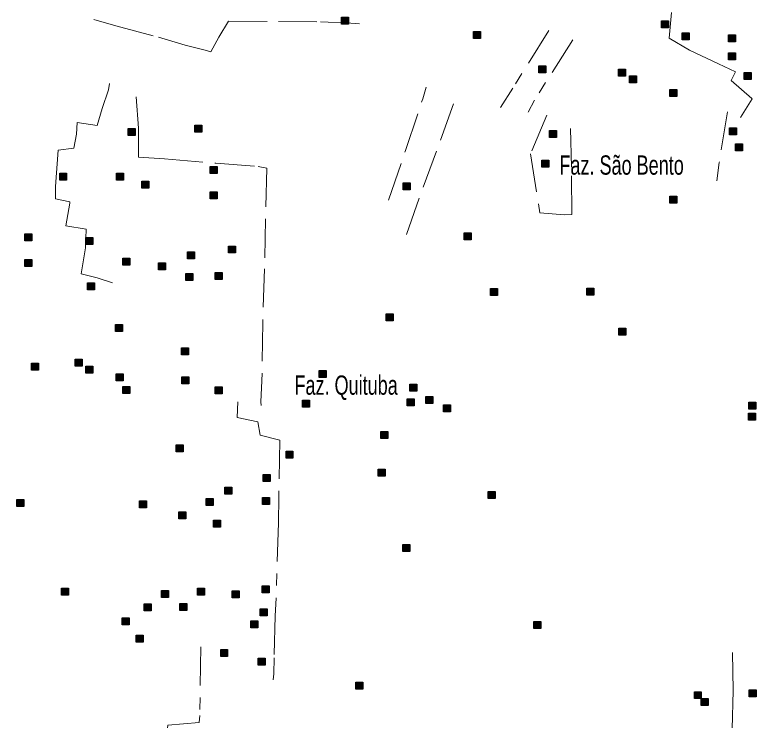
# Model space of a CAD drawing. Extents: x 445.6 to 500, y 8618.1 to 8673.4.
# Drawn here: x 473.17 to 479.32, y 8644.26 to 8650.11 of the extents above; entities that cross this region are included whole.
import ezdxf

# ---------------------------------------------------------------- set-up
doc = ezdxf.new("R2010")
doc.units = 0
doc.header["$LTSCALE"] = 0.064
doc.linetypes.add('DOT_DASHED', pattern=[7.7, 5, -1.2, 0.3, -1.2])
doc.layers.add('2', color=7, linetype='Continuous', lineweight=25)
doc.layers.add('22', color=7, linetype='DOT_DASHED', lineweight=13)
doc.layers.add('61', color=7, linetype='Continuous')

msp = doc.modelspace()

# ---------------------------------------------------------------- hatches: boundary and pattern name
at = {"layer": '2'}
for points in [[(475.8817, 8650.0896), (475.9397, 8650.0896), (475.9397, 8650.0316), (475.8817, 8650.0316)], [(478.5371, 8650.0581), (478.5951, 8650.0581), (478.5951, 8650.0001), (478.5371, 8650.0001)], [(476.9763, 8649.97), (477.0343, 8649.97), (477.0343, 8649.912), (476.9763, 8649.912)], [(478.7086, 8649.9599), (478.7666, 8649.9599), (478.7666, 8649.9019), (478.7086, 8649.9019)], [(479.0932, 8649.9429), (479.1512, 8649.9429), (479.1512, 8649.8849), (479.0932, 8649.8849)], [(479.0932, 8649.7938), (479.1512, 8649.7938), (479.1512, 8649.7358), (479.0932, 8649.7358)], [(477.5186, 8649.6854), (477.5766, 8649.6854), (477.5766, 8649.6274), (477.5186, 8649.6274)], [(478.18, 8649.6589), (478.238, 8649.6589), (478.238, 8649.6009), (478.18, 8649.6009)], [(478.2703, 8649.6041), (478.3283, 8649.6041), (478.3283, 8649.5461), (478.2703, 8649.5461)], [(479.2216, 8649.6312), (479.2796, 8649.6312), (479.2796, 8649.5732), (479.2216, 8649.5732)], [(478.6047, 8649.4889), (478.6627, 8649.4889), (478.6627, 8649.4309), (478.6047, 8649.4309)], [(474.1112, 8649.1669), (474.1692, 8649.1669), (474.1692, 8649.1089), (474.1112, 8649.1089)], [(474.6629, 8649.1941), (474.7209, 8649.1941), (474.7209, 8649.1361), (474.6629, 8649.1361)], [(477.6072, 8649.149), (477.6652, 8649.149), (477.6652, 8649.091), (477.6072, 8649.091)], [(479.0999, 8649.1704), (479.1579, 8649.1704), (479.1579, 8649.1124), (479.0999, 8649.1124)], [(479.1506, 8649.0383), (479.2086, 8649.0383), (479.2086, 8648.9803), (479.1506, 8648.9803)], [(477.5424, 8648.9027), (477.6004, 8648.9027), (477.6004, 8648.8447), (477.5424, 8648.8447)], [(474.7913, 8648.8519), (474.8493, 8648.8519), (474.8493, 8648.7939), (474.7913, 8648.7939)], [(473.5421, 8648.7964), (473.6001, 8648.7964), (473.6001, 8648.7384), (473.5421, 8648.7384)], [(474.0144, 8648.7943), (474.0724, 8648.7943), (474.0724, 8648.7363), (474.0144, 8648.7363)], [(474.2238, 8648.7299), (474.2818, 8648.7299), (474.2818, 8648.6719), (474.2238, 8648.6719)], [(476.3938, 8648.7164), (476.4518, 8648.7164), (476.4518, 8648.6584), (476.3938, 8648.6584)], [(474.7913, 8648.6419), (474.8493, 8648.6419), (474.8493, 8648.5839), (474.7913, 8648.5839)], [(478.6068, 8648.6046), (478.6648, 8648.6046), (478.6648, 8648.5466), (478.6068, 8648.5466)], [(473.2522, 8648.2928), (473.3102, 8648.2928), (473.3102, 8648.2348), (473.2522, 8648.2348)], [(476.8989, 8648.2997), (476.9569, 8648.2997), (476.9569, 8648.2417), (476.8989, 8648.2417)], [(473.7589, 8648.2623), (473.8169, 8648.2623), (473.8169, 8648.2043), (473.7589, 8648.2043)], [(474.9433, 8648.1913), (475.0013, 8648.1913), (475.0013, 8648.1333), (474.9433, 8648.1333)], [(474.603, 8648.1434), (474.661, 8648.1434), (474.661, 8648.0854), (474.603, 8648.0854)], [(473.2532, 8648.0791), (473.3112, 8648.0791), (473.3112, 8648.0211), (473.2532, 8648.0211)], [(474.0672, 8648.0893), (474.1252, 8648.0893), (474.1252, 8648.0313), (474.0672, 8648.0313)], [(474.3632, 8648.0519), (474.4212, 8648.0519), (474.4212, 8647.9939), (474.3632, 8647.9939)], [(474.5895, 8647.9638), (474.6475, 8647.9638), (474.6475, 8647.9058), (474.5895, 8647.9058)], [(474.8327, 8647.9706), (474.8907, 8647.9706), (474.8907, 8647.9126), (474.8327, 8647.9126)], [(473.7734, 8647.886), (473.8314, 8647.886), (473.8314, 8647.828), (473.7734, 8647.828)], [(477.1173, 8647.8385), (477.1753, 8647.8385), (477.1753, 8647.7805), (477.1173, 8647.7805)], [(477.9163, 8647.842), (477.9743, 8647.842), (477.9743, 8647.784), (477.9163, 8647.784)], [(476.2526, 8647.6284), (476.3106, 8647.6284), (476.3106, 8647.5704), (476.2526, 8647.5704)], [(474.0064, 8647.5404), (474.0644, 8647.5404), (474.0644, 8647.4824), (474.0064, 8647.4824)], [(478.1831, 8647.5099), (478.2411, 8647.5099), (478.2411, 8647.4519), (478.1831, 8647.4519)], [(474.5524, 8647.3472), (474.6104, 8647.3472), (474.6104, 8647.2892), (474.5524, 8647.2892)], [(473.672, 8647.2524), (473.73, 8647.2524), (473.73, 8647.1944), (473.672, 8647.1944)], [(473.3072, 8647.2186), (473.3652, 8647.2186), (473.3652, 8647.1606), (473.3072, 8647.1606)], [(473.7598, 8647.1948), (473.8178, 8647.1948), (473.8178, 8647.1368), (473.7598, 8647.1368)], [(474.0098, 8647.1305), (474.0678, 8647.1305), (474.0678, 8647.0725), (474.0098, 8647.0725)], [(475.6953, 8647.1575), (475.7533, 8647.1575), (475.7533, 8647.0995), (475.6953, 8647.0995)], [(474.5557, 8647.1067), (474.6137, 8647.1067), (474.6137, 8647.0487), (474.5557, 8647.0487)], [(474.0672, 8647.0254), (474.1252, 8647.0254), (474.1252, 8646.9674), (474.0672, 8646.9674)], [(474.8327, 8647.022), (474.8907, 8647.022), (474.8907, 8646.964), (474.8327, 8646.964)], [(476.4485, 8647.0457), (476.5065, 8647.0457), (476.5065, 8646.9877), (476.4485, 8646.9877)], [(476.5802, 8646.9441), (476.6382, 8646.9441), (476.6382, 8646.8861), (476.5802, 8646.8861)], [(475.5568, 8646.9136), (475.6148, 8646.9136), (475.6148, 8646.8556), (475.5568, 8646.8556)], [(476.4249, 8646.9237), (476.4829, 8646.9237), (476.4829, 8646.8657), (476.4249, 8646.8657)], [(476.7289, 8646.8729), (476.7869, 8646.8729), (476.7869, 8646.8149), (476.7289, 8646.8149)], [(479.2616, 8646.8969), (479.3196, 8646.8969), (479.3196, 8646.8389), (479.2616, 8646.8389)], [(479.2582, 8646.8055), (479.3162, 8646.8055), (479.3162, 8646.7475), (479.2582, 8646.7475)], [(476.2087, 8646.6527), (476.2667, 8646.6527), (476.2667, 8646.5947), (476.2087, 8646.5947)], [(474.5085, 8646.5409), (474.5665, 8646.5409), (474.5665, 8646.4829), (474.5085, 8646.4829)], [(475.4205, 8646.4901), (475.4785, 8646.4901), (475.4785, 8646.4321), (475.4205, 8646.4321)], [(476.185, 8646.341), (476.243, 8646.341), (476.243, 8646.283), (476.185, 8646.283)], [(475.2313, 8646.2969), (475.2893, 8646.2969), (475.2893, 8646.2389), (475.2313, 8646.2389)], [(474.9138, 8646.1919), (474.9718, 8646.1919), (474.9718, 8646.1339), (474.9138, 8646.1339)], [(477.097, 8646.1546), (477.155, 8646.1546), (477.155, 8646.0966), (477.097, 8646.0966)], [(473.1876, 8646.0877), (473.2456, 8646.0877), (473.2456, 8646.0297), (473.1876, 8646.0297)], [(474.2036, 8646.0767), (474.2616, 8646.0767), (474.2616, 8646.0187), (474.2036, 8646.0187)], [(474.7567, 8646.0971), (474.8147, 8646.0971), (474.8147, 8646.0391), (474.7567, 8646.0391)], [(475.2262, 8646.1038), (475.2842, 8646.1038), (475.2842, 8646.0458), (475.2262, 8646.0458)], [(474.5304, 8645.9852), (474.5884, 8645.9852), (474.5884, 8645.9272), (474.5304, 8645.9272)], [(474.8175, 8645.9175), (474.8755, 8645.9175), (474.8755, 8645.8595), (474.8175, 8645.8595)], [(476.3901, 8645.7152), (476.4481, 8645.7152), (476.4481, 8645.6572), (476.3901, 8645.6572)], [(473.5584, 8645.3517), (473.6164, 8645.3517), (473.6164, 8645.2937), (473.5584, 8645.2937)], [(474.3885, 8645.3347), (474.4465, 8645.3347), (474.4465, 8645.2767), (474.3885, 8645.2767)], [(474.6858, 8645.3517), (474.7438, 8645.3517), (474.7438, 8645.2937), (474.6858, 8645.2937)], [(475.2228, 8645.372), (475.2808, 8645.372), (475.2808, 8645.314), (475.2228, 8645.314)], [(474.9729, 8645.3314), (475.0309, 8645.3314), (475.0309, 8645.2734), (474.9729, 8645.2734)], [(474.2433, 8645.2229), (474.3013, 8645.2229), (474.3013, 8645.1649), (474.2433, 8645.1649)], [(474.5405, 8645.2263), (474.5985, 8645.2263), (474.5985, 8645.1683), (474.5405, 8645.1683)], [(475.206, 8645.1823), (475.264, 8645.1823), (475.264, 8645.1243), (475.206, 8645.1243)], [(474.0609, 8645.1078), (474.1189, 8645.1078), (474.1189, 8645.0498), (474.0609, 8645.0498)], [(475.1283, 8645.0806), (475.1863, 8645.0806), (475.1863, 8645.0226), (475.1283, 8645.0226)], [(477.477, 8645.0776), (477.535, 8645.0776), (477.535, 8645.0196), (477.477, 8645.0196)], [(474.1757, 8644.9621), (474.2337, 8644.9621), (474.2337, 8644.9041), (474.1757, 8644.9041)], [(474.8783, 8644.8435), (474.9363, 8644.8435), (474.9363, 8644.7855), (474.8783, 8644.7855)], [(475.1891, 8644.7723), (475.2471, 8644.7723), (475.2471, 8644.7143), (475.1891, 8644.7143)], [(476.0009, 8644.5724), (476.0589, 8644.5724), (476.0589, 8644.5144), (476.0009, 8644.5144)], [(478.8093, 8644.4943), (478.8673, 8644.4943), (478.8673, 8644.4363), (478.8093, 8644.4363)], [(479.2645, 8644.5084), (479.3225, 8644.5084), (479.3225, 8644.4504), (479.2645, 8644.4504)], [(478.8666, 8644.4373), (478.9246, 8644.4373), (478.9246, 8644.3793), (478.8666, 8644.3793)]]:
    msp.add_hatch(color=256, dxfattribs=at).paths.add_polyline_path(points)

# ---------------------------------------------------------------- linework, layer by layer
for points in [[(475.8817, 8650.0896), (475.9397, 8650.0896), (475.9397, 8650.0316), (475.8817, 8650.0316)], [(478.5371, 8650.0581), (478.5951, 8650.0581), (478.5951, 8650.0001), (478.5371, 8650.0001)], [(476.9763, 8649.97), (477.0343, 8649.97), (477.0343, 8649.912), (476.9763, 8649.912)], [(478.7086, 8649.9599), (478.7666, 8649.9599), (478.7666, 8649.9019), (478.7086, 8649.9019)], [(479.0932, 8649.9429), (479.1512, 8649.9429), (479.1512, 8649.8849), (479.0932, 8649.8849)], [(479.0932, 8649.7938), (479.1512, 8649.7938), (479.1512, 8649.7358), (479.0932, 8649.7358)], [(477.5186, 8649.6854), (477.5766, 8649.6854), (477.5766, 8649.6274), (477.5186, 8649.6274)], [(478.18, 8649.6589), (478.238, 8649.6589), (478.238, 8649.6009), (478.18, 8649.6009)], [(478.2703, 8649.6041), (478.3283, 8649.6041), (478.3283, 8649.5461), (478.2703, 8649.5461)], [(479.2216, 8649.6312), (479.2796, 8649.6312), (479.2796, 8649.5732), (479.2216, 8649.5732)], [(478.6047, 8649.4889), (478.6627, 8649.4889), (478.6627, 8649.4309), (478.6047, 8649.4309)], [(474.1112, 8649.1669), (474.1692, 8649.1669), (474.1692, 8649.1089), (474.1112, 8649.1089)], [(474.6629, 8649.1941), (474.7209, 8649.1941), (474.7209, 8649.1361), (474.6629, 8649.1361)], [(477.6072, 8649.149), (477.6652, 8649.149), (477.6652, 8649.091), (477.6072, 8649.091)], [(479.0999, 8649.1704), (479.1579, 8649.1704), (479.1579, 8649.1124), (479.0999, 8649.1124)], [(479.1506, 8649.0383), (479.2086, 8649.0383), (479.2086, 8648.9803), (479.1506, 8648.9803)], [(477.5424, 8648.9027), (477.6004, 8648.9027), (477.6004, 8648.8447), (477.5424, 8648.8447)], [(474.7913, 8648.8519), (474.8493, 8648.8519), (474.8493, 8648.7939), (474.7913, 8648.7939)], [(473.5421, 8648.7964), (473.6001, 8648.7964), (473.6001, 8648.7384), (473.5421, 8648.7384)], [(474.0144, 8648.7943), (474.0724, 8648.7943), (474.0724, 8648.7363), (474.0144, 8648.7363)], [(474.2238, 8648.7299), (474.2818, 8648.7299), (474.2818, 8648.6719), (474.2238, 8648.6719)], [(476.3938, 8648.7164), (476.4518, 8648.7164), (476.4518, 8648.6584), (476.3938, 8648.6584)], [(474.7913, 8648.6419), (474.8493, 8648.6419), (474.8493, 8648.5839), (474.7913, 8648.5839)], [(478.6068, 8648.6046), (478.6648, 8648.6046), (478.6648, 8648.5466), (478.6068, 8648.5466)], [(473.2522, 8648.2928), (473.3102, 8648.2928), (473.3102, 8648.2348), (473.2522, 8648.2348)], [(476.8989, 8648.2997), (476.9569, 8648.2997), (476.9569, 8648.2417), (476.8989, 8648.2417)], [(473.7589, 8648.2623), (473.8169, 8648.2623), (473.8169, 8648.2043), (473.7589, 8648.2043)], [(474.9433, 8648.1913), (475.0013, 8648.1913), (475.0013, 8648.1333), (474.9433, 8648.1333)], [(474.603, 8648.1434), (474.661, 8648.1434), (474.661, 8648.0854), (474.603, 8648.0854)], [(473.2532, 8648.0791), (473.3112, 8648.0791), (473.3112, 8648.0211), (473.2532, 8648.0211)], [(474.0672, 8648.0893), (474.1252, 8648.0893), (474.1252, 8648.0313), (474.0672, 8648.0313)], [(474.3632, 8648.0519), (474.4212, 8648.0519), (474.4212, 8647.9939), (474.3632, 8647.9939)], [(474.5895, 8647.9638), (474.6475, 8647.9638), (474.6475, 8647.9058), (474.5895, 8647.9058)], [(474.8327, 8647.9706), (474.8907, 8647.9706), (474.8907, 8647.9126), (474.8327, 8647.9126)], [(473.7734, 8647.886), (473.8314, 8647.886), (473.8314, 8647.828), (473.7734, 8647.828)], [(477.1173, 8647.8385), (477.1753, 8647.8385), (477.1753, 8647.7805), (477.1173, 8647.7805)], [(477.9163, 8647.842), (477.9743, 8647.842), (477.9743, 8647.784), (477.9163, 8647.784)], [(476.2526, 8647.6284), (476.3106, 8647.6284), (476.3106, 8647.5704), (476.2526, 8647.5704)], [(474.0064, 8647.5404), (474.0644, 8647.5404), (474.0644, 8647.4824), (474.0064, 8647.4824)], [(478.1831, 8647.5099), (478.2411, 8647.5099), (478.2411, 8647.4519), (478.1831, 8647.4519)], [(474.5524, 8647.3472), (474.6104, 8647.3472), (474.6104, 8647.2892), (474.5524, 8647.2892)], [(473.672, 8647.2524), (473.73, 8647.2524), (473.73, 8647.1944), (473.672, 8647.1944)], [(473.3072, 8647.2186), (473.3652, 8647.2186), (473.3652, 8647.1606), (473.3072, 8647.1606)], [(473.7598, 8647.1948), (473.8178, 8647.1948), (473.8178, 8647.1368), (473.7598, 8647.1368)], [(474.0098, 8647.1305), (474.0678, 8647.1305), (474.0678, 8647.0725), (474.0098, 8647.0725)], [(475.6953, 8647.1575), (475.7533, 8647.1575), (475.7533, 8647.0995), (475.6953, 8647.0995)], [(474.5557, 8647.1067), (474.6137, 8647.1067), (474.6137, 8647.0487), (474.5557, 8647.0487)], [(474.0672, 8647.0254), (474.1252, 8647.0254), (474.1252, 8646.9674), (474.0672, 8646.9674)], [(474.8327, 8647.022), (474.8907, 8647.022), (474.8907, 8646.964), (474.8327, 8646.964)], [(476.4485, 8647.0457), (476.5065, 8647.0457), (476.5065, 8646.9877), (476.4485, 8646.9877)], [(476.5802, 8646.9441), (476.6382, 8646.9441), (476.6382, 8646.8861), (476.5802, 8646.8861)], [(475.5568, 8646.9136), (475.6148, 8646.9136), (475.6148, 8646.8556), (475.5568, 8646.8556)], [(476.4249, 8646.9237), (476.4829, 8646.9237), (476.4829, 8646.8657), (476.4249, 8646.8657)], [(476.7289, 8646.8729), (476.7869, 8646.8729), (476.7869, 8646.8149), (476.7289, 8646.8149)], [(479.2616, 8646.8969), (479.3196, 8646.8969), (479.3196, 8646.8389), (479.2616, 8646.8389)], [(479.2582, 8646.8055), (479.3162, 8646.8055), (479.3162, 8646.7475), (479.2582, 8646.7475)], [(476.2087, 8646.6527), (476.2667, 8646.6527), (476.2667, 8646.5947), (476.2087, 8646.5947)], [(474.5085, 8646.5409), (474.5665, 8646.5409), (474.5665, 8646.4829), (474.5085, 8646.4829)], [(475.4205, 8646.4901), (475.4785, 8646.4901), (475.4785, 8646.4321), (475.4205, 8646.4321)], [(476.185, 8646.341), (476.243, 8646.341), (476.243, 8646.283), (476.185, 8646.283)], [(475.2313, 8646.2969), (475.2893, 8646.2969), (475.2893, 8646.2389), (475.2313, 8646.2389)], [(474.9138, 8646.1919), (474.9718, 8646.1919), (474.9718, 8646.1339), (474.9138, 8646.1339)], [(477.097, 8646.1546), (477.155, 8646.1546), (477.155, 8646.0966), (477.097, 8646.0966)], [(473.1876, 8646.0877), (473.2456, 8646.0877), (473.2456, 8646.0297), (473.1876, 8646.0297)], [(474.2036, 8646.0767), (474.2616, 8646.0767), (474.2616, 8646.0187), (474.2036, 8646.0187)], [(474.7567, 8646.0971), (474.8147, 8646.0971), (474.8147, 8646.0391), (474.7567, 8646.0391)], [(475.2262, 8646.1038), (475.2842, 8646.1038), (475.2842, 8646.0458), (475.2262, 8646.0458)], [(474.5304, 8645.9852), (474.5884, 8645.9852), (474.5884, 8645.9272), (474.5304, 8645.9272)], [(474.8175, 8645.9175), (474.8755, 8645.9175), (474.8755, 8645.8595), (474.8175, 8645.8595)], [(476.3901, 8645.7152), (476.4481, 8645.7152), (476.4481, 8645.6572), (476.3901, 8645.6572)], [(473.5584, 8645.3517), (473.6164, 8645.3517), (473.6164, 8645.2937), (473.5584, 8645.2937)], [(474.3885, 8645.3347), (474.4465, 8645.3347), (474.4465, 8645.2767), (474.3885, 8645.2767)], [(474.6858, 8645.3517), (474.7438, 8645.3517), (474.7438, 8645.2937), (474.6858, 8645.2937)], [(475.2228, 8645.372), (475.2808, 8645.372), (475.2808, 8645.314), (475.2228, 8645.314)], [(474.9729, 8645.3314), (475.0309, 8645.3314), (475.0309, 8645.2734), (474.9729, 8645.2734)], [(474.2433, 8645.2229), (474.3013, 8645.2229), (474.3013, 8645.1649), (474.2433, 8645.1649)], [(474.5405, 8645.2263), (474.5985, 8645.2263), (474.5985, 8645.1683), (474.5405, 8645.1683)], [(475.206, 8645.1823), (475.264, 8645.1823), (475.264, 8645.1243), (475.206, 8645.1243)], [(474.0609, 8645.1078), (474.1189, 8645.1078), (474.1189, 8645.0498), (474.0609, 8645.0498)], [(475.1283, 8645.0806), (475.1863, 8645.0806), (475.1863, 8645.0226), (475.1283, 8645.0226)], [(477.477, 8645.0776), (477.535, 8645.0776), (477.535, 8645.0196), (477.477, 8645.0196)], [(474.1757, 8644.9621), (474.2337, 8644.9621), (474.2337, 8644.9041), (474.1757, 8644.9041)], [(474.8783, 8644.8435), (474.9363, 8644.8435), (474.9363, 8644.7855), (474.8783, 8644.7855)], [(475.1891, 8644.7723), (475.2471, 8644.7723), (475.2471, 8644.7143), (475.1891, 8644.7143)], [(476.0009, 8644.5724), (476.0589, 8644.5724), (476.0589, 8644.5144), (476.0009, 8644.5144)], [(478.8093, 8644.4943), (478.8673, 8644.4943), (478.8673, 8644.4363), (478.8093, 8644.4363)], [(479.2645, 8644.5084), (479.3225, 8644.5084), (479.3225, 8644.4504), (479.2645, 8644.4504)], [(478.8666, 8644.4373), (478.9246, 8644.4373), (478.9246, 8644.3793), (478.8666, 8644.3793)]]:
    msp.add_lwpolyline(points, close=True, dxfattribs=at)
at = {"layer": '22'}
for points in [[(473.8267, 8650.0706), (474.0087, 8650.0183), (474.3617, 8649.9234), (474.5844, 8649.8583), (474.75, 8649.8149), (474.7962, 8649.8014), (474.8641, 8649.9234), (474.9441, 8650.0564), (475.3568, 8650.0537), (475.7071, 8650.051), (475.9583, 8650.0401), (476.0305, 8650.0345)], [(478.6208, 8650.1282), (478.5992, 8649.9153), (478.7697, 8649.8151), (479.0105, 8649.7016), (479.1522, 8649.6366), (479.1155, 8649.5631), (479.286, 8649.4162), (479.2893, 8649.4129), (479.1933, 8649.2574)], [(477.6012, 8649.9782), (477.303, 8649.5003), (477.1995, 8649.3398)], [(477.7998, 8649.901), (477.4816, 8649.4004), (477.4316, 8649.3006)], [(473.98, 8647.8867), (473.8534, 8647.9263), (473.7195, 8647.9618), (473.7551, 8648.1769), (473.7614, 8648.3314), (473.592, 8648.3577), (473.6276, 8648.5477), (473.6276, 8648.5581), (473.5063, 8648.5832), (473.5063, 8648.6855), (473.5292, 8648.9852), (473.6609, 8649.0019), (473.6818, 8649.1189), (473.6881, 8649.2161), (473.8533, 8649.191), (473.8951, 8649.333), (473.9474, 8649.4876), (473.9545, 8649.5395)], [(476.2715, 8648.5716), (476.4127, 8648.9848), (476.5556, 8649.4127), (476.5841, 8649.509)], [(474.1768, 8649.428), (474.195, 8649.168), (474.1971, 8648.9279), (474.4125, 8648.9154), (474.8391, 8648.8787), (475.1904, 8648.8495), (475.2609, 8648.8368), (475.2504, 8648.4129), (475.2418, 8648.0024), (475.227, 8647.5563), (475.2207, 8647.0727), (475.2126, 8646.9), (475.213, 8646.869)], [(476.4197, 8648.2859), (476.5591, 8648.6781), (476.702, 8649.0704), (476.8127, 8649.377)], [(477.5852, 8649.2768), (477.4496, 8648.9559), (477.5281, 8648.4674), (477.7317, 8648.4495), (477.7924, 8648.4531), (477.7888, 8648.8453), (477.7816, 8649.1912)], [(479.0844, 8649.3054), (479.0161, 8648.8834), (478.9958, 8648.7331)], [(475.0209, 8646.8996), (475.0144, 8646.7699), (475.1873, 8646.734), (475.2069, 8646.6233), (475.37, 8646.5809), (475.3602, 8646.1118), (475.357, 8645.8936), (475.3376, 8645.2692), (475.3311, 8645.1226), (475.3214, 8644.7747), (475.3182, 8644.6411), (475.3133, 8644.5924)], [(474.7144, 8644.8659), (474.7052, 8644.2971), (474.6985, 8644.2399), (474.4392, 8644.2164), (474.4224, 8644.0516), (474.4019, 8643.4303), (473.9474, 8643.4505), (473.5029, 8643.4639), (472.8614, 8643.4942), (472.5348, 8643.5042), (472.082, 8643.5177), (471.752, 8643.5278), (471.651, 8643.5446), (471.6273, 8643.5448)], [(479.1252, 8644.8185), (479.1309, 8644.5039), (479.1186, 8644.0566), (479.1123, 8643.6503), (479.1062, 8643.2949), (479.1005, 8643.1185)]]:
    msp.add_lwpolyline(points, dxfattribs=at)

# ---------------------------------------------------------------- texts
at = {"layer": '61', "width": 0.7}
for s, p in [('Faz. São Bento', (477.6895, 8648.7829)), ('Faz. Quituba', (475.4905, 8646.9573))]:
    msp.add_text(s, height=0.16, dxfattribs=at).set_placement(p)

doc.saveas('drawing.dxf')
